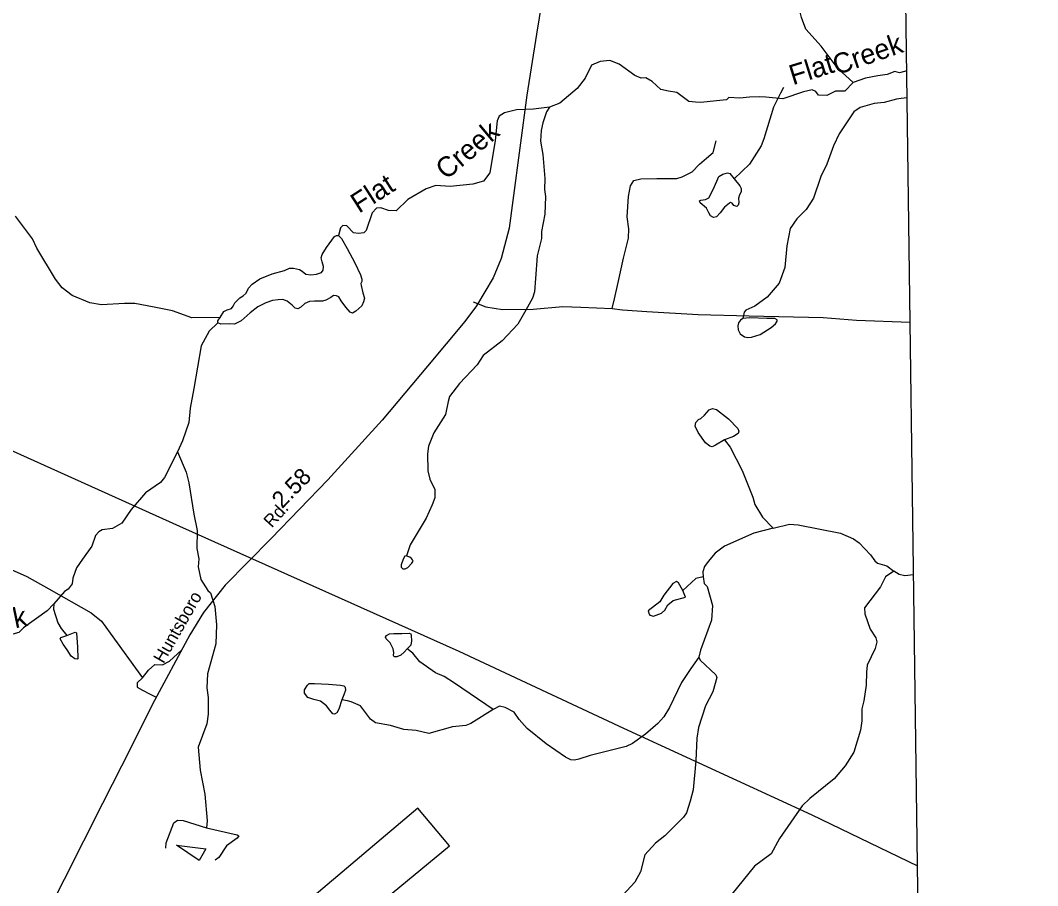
# Model space of a CAD drawing. Extents: x 2056842 to 2160602, y 826753 to 1016856.
# Drawn here: x 2137510 to 2145104, y 951923 to 958381 of the extents above; entities that cross this region are included whole.
import ezdxf

# ---------------------------------------------------------------- set-up
doc = ezdxf.new("R2010")
doc.units = 0
for name, color, linetype in [('Exist Aviation Commercial or Municipal Perimeter Paved', 7, 'Continuous'), ('Exist Boundary Political CountyLine', 7, 'Continuous'), ('Exist Hydrographic Creek Single Shore', 7, 'Continuous'), ('Exist Hydrographic Creek Single Shore Label', 7, 'Continuous'), ('Exist Hydrographic Misc Water Feature', 7, 'Continuous'), ('Exist Hydrographic Pond Under 1500 Sq Ft', 7, 'Continuous'), ('Exist Road Non-System Type 51', 7, 'Continuous'), ('Exist Road Secondary Mileage Hundredths English Label', 7, 'Continuous'), ('Exist Road Secondary Type 51 Attributed', 7, 'Continuous'), ('Exist Road Secondary Type 51 Label', 7, 'Continuous'), ('Exist Utilities Electrical Transmission Line', 7, 'Continuous')]:
    doc.layers.add(name, color=color, linetype=linetype)

msp = doc.modelspace()

# ---------------------------------------------------------------- linework, layer by layer
at = {"layer": 'Exist Aviation Commercial or Municipal Perimeter Paved'}
msp.add_lwpolyline([(2139510.7, 950889.9), (2139714.4, 951045.1), (2139576.8, 951251), (2139471.2, 951174.6), (2139443.1, 951172.4), (2140713.7, 952219.2), (2140477.2, 952500.8), (2137492.8, 949977.9), (2136348.1, 949104.6), (2136513, 948997.9), (2136833.2, 949318.1), (2136988.4, 949259.9), (2137948.8, 949977.9), (2139391.2, 951156.2), (2139399.4, 951136.3), (2139395.5, 951112.1), (2139083.9, 950831.7), (2139219.7, 950666.7)], dxfattribs=at)
at = {"layer": 'Exist Boundary Political CountyLine'}
msp.add_lwpolyline([(2145103.8, 885848.8), (2143763, 984829.3)], dxfattribs=at)
at = {"layer": 'Exist Hydrographic Creek Single Shore'}
for points in [[(2143727.2, 957917.8), (2143615.9, 958019.1), (2143487.8, 958187.1), (2143373.5, 958314), (2143340.6, 958403.1), (2143305.7, 958545.1), (2143248.6, 958642), (2143231.2, 958694.3), (2143234.1, 958843.5), (2143215.7, 959142.8), (2143217.6, 959192.4)], [(2143075.2, 957807.5), (2143024.4, 957811.1), (2142951.9, 957807.5), (2142880.6, 957799), (2142799, 957806.3), (2142780.9, 957787), (2142705.9, 957779.7), (2142589.9, 957767.6), (2142548.6, 957770.7), (2142499.2, 957775.5), (2142410.5, 957842.6), (2142348.8, 957852.3), (2142292, 957865.6), (2142225.5, 957924.8), (2142179.3, 957952.6), (2142144.6, 957949), (2142097.4, 957969.6), (2141981, 958053.6), (2141911, 958081.3), (2141837, 958075), (2141773.1, 958046.8), (2141725.5, 957948.4), (2141665.8, 957872.2), (2141536.5, 957761.7), (2141460.5, 957733.4)], [(2144126.4, 958004.7), (2144098.8, 957996.2), (2144071.8, 957989.5), (2144037.9, 958000.2), (2143981.6, 957976.8), (2143910.3, 957965.9), (2143818.4, 957950.2), (2143727.2, 957917.8)], [(2143727.2, 957917.8), (2143664.3, 957853.5), (2143595.5, 957852.3), (2143529, 957819.6), (2143467.3, 957822), (2143448, 957851.1), (2143421.4, 957863.1), (2143356.2, 957847.4), (2143202.1, 957794.2), (2143075.2, 957807.5)], [(2144129.1, 957802.3), (2144085.1, 957798.6), (2144050, 957792.9), (2143958.4, 957768.5), (2143882.3, 957760.1), (2143778.5, 957731.7), (2143732.6, 957697.6), (2143623.3, 957533), (2143579.8, 957444.9), (2143530.2, 957306.7), (2143484.7, 957216.4), (2143430, 957052.7), (2143374.8, 956969.4), (2143305.6, 956899.6), (2143257.2, 956827), (2143232, 956697.1), (2143215.6, 956535.9), (2143174.9, 956420.7), (2143083.9, 956314.1), (2142991.9, 956247.6), (2142925.1, 956217.6), (2142912.5, 956203.1), (2142903.8, 956156.6)], [(2141460.5, 957733.4), (2141340.7, 957718.8), (2141212.7, 957714.3), (2141122.9, 957689.9), (2141085.1, 957664.9), (2141069.6, 957632), (2141054.1, 957484.7), (2141015.4, 957242.5), (2140967, 957180.5), (2140887.6, 957157.3), (2140717.2, 957141.8), (2140610.6, 957147.6), (2140539, 957124.4), (2140403.4, 957044.9), (2140315.2, 956958.7), (2140259.1, 956961.6), (2140200, 956981), (2140168.1, 956979), (2140136.1, 956945.1), (2140090.6, 956813.4), (2140074.1, 956795), (2140033.5, 956790.1), (2139995.7, 956795), (2139946.3, 956846.3), (2139918.3, 956849.2), (2139900.8, 956833.7), (2139884.4, 956774.6)], [(2139001.8, 956164.1), (2138790.7, 956160.3), (2138645.5, 956212.6), (2138507.9, 956240.7), (2138363.5, 956268.1), (2138287.4, 956267.8), (2138115.8, 956257), (2138027.4, 956272.6), (2137895.4, 956328), (2137823, 956383.6), (2137772.8, 956449.4), (2137631.7, 956680.7), (2137599.5, 956750.6), (2137472.8, 956920)], [(2139884.4, 956774.6), (2139907.6, 956752.6), (2139948.3, 956678.9), (2140006.4, 956571.4), (2140049, 956482.3), (2140059.6, 956450.3), (2140057.7, 956430.9), (2140050.9, 956417.4), (2140052.8, 956400.9), (2140067.4, 956347.6), (2140078, 956306.9), (2140072.2, 956279.8), (2140059.6, 956250.7), (2140015.1, 956211), (2139988.9, 956196.5), (2139972.5, 956202.3), (2139940.5, 956241.1), (2139904.7, 956286.6), (2139886.3, 956316.6), (2139869.8, 956325.3), (2139847.6, 956326.3), (2139827.2, 956313.7), (2139790.4, 956291.4), (2139766.2, 956285.6), (2139706.2, 956284.6), (2139667.5, 956282.3), (2139632.6, 956266.8), (2139603.6, 956240.7), (2139582.3, 956229), (2139561, 956233.9), (2139538.7, 956254.2), (2139501.9, 956286.2), (2139470.4, 956296.9), (2139434.5, 956295.9), (2139391.9, 956289.1), (2139343.5, 956273.6), (2139281.5, 956242.6), (2139226.4, 956199), (2139157.6, 956138.9), (2139109.2, 956113.8), (2139071.4, 956115.7), (2139006.6, 956113.8), (2138984.4, 956123.4)], [(2139001.8, 956164.1), (2139029.8, 956206.8), (2139054, 956221.3), (2139085, 956231), (2139099.5, 956247.4), (2139111.1, 956272.6), (2139147, 956310.4), (2139173.1, 956324), (2139196.3, 956344.3), (2139212.8, 956382.1), (2139239.9, 956411.2), (2139297, 956450.9), (2139389, 956488.7), (2139481, 956514.8), (2139518.8, 956530.3), (2139548.8, 956531.3), (2139592.4, 956522.6), (2139613.7, 956508), (2139641.7, 956486.7), (2139678.5, 956481.9), (2139721.1, 956485.8), (2139757, 956499.3), (2139771.5, 956517.7), (2139773.4, 956542.9), (2139762.8, 956578.8), (2139756.4, 956609.4), (2139762.2, 956633.6), (2139794.1, 956685.9), (2139854.2, 956767.3), (2139870.6, 956776), (2139884.4, 956774.6)], [(2138984.4, 956123.4), (2138918.6, 956061.4), (2138860.5, 955952.9), (2138805.9, 955634), (2138776.6, 955486), (2138766.9, 955379.9), (2138719.7, 955241.7), (2138681.9, 955159.5)], [(2138681.9, 955159.5), (2138586.7, 954969.2), (2138555.1, 954931.2), (2138443.2, 954854.7), (2138337.9, 954730.3), (2138266.2, 954627.8), (2138196.5, 954589.5), (2138120.5, 954577.3), (2138096.6, 954563.1), (2138070.7, 954535), (2138043.2, 954456.9), (2137973.5, 954358.6), (2137929.9, 954294.5), (2137902, 954218.3), (2137896.2, 954174.5), (2137866.5, 954136), (2137840.6, 954118.2), (2137758.9, 954025.7)], [(2143129.9, 954591.1), (2142986, 954554.6), (2142766.6, 954457.6), (2142696.7, 954405.3), (2142645, 954343.1), (2142617.3, 954304.9), (2142605.4, 954264.9), (2142607.5, 954228.9)], [(2143129.9, 954591.1), (2143251.7, 954621.6), (2143315.7, 954615.9), (2143631.9, 954553.3), (2143730.3, 954511.7), (2143770.3, 954481.9), (2143856.9, 954392.3), (2143888.8, 954346.4), (2143908.9, 954328.5), (2143977, 954308.8), (2144029.3, 954269)], [(2144029.3, 954269), (2143969.2, 954228.7), (2143931.7, 954152.7), (2143810.5, 953996.2), (2143812.6, 953952.1), (2143853, 953838.3), (2143895.2, 953772.5), (2143903.6, 953742.6), (2143891.7, 953692.5), (2143832.2, 953568.3), (2143826.5, 953516.3), (2143824.9, 953420.3), (2143807.4, 953302.2), (2143791.8, 953242.1), (2143792.1, 953154.2), (2143782.2, 953082.2), (2143730.9, 952920), (2143667.6, 952817.7), (2143586, 952721.3), (2143402.5, 952572.5), (2143346.7, 952518.3), (2143177.9, 952273.7), (2143114.6, 952161.4), (2142988.9, 952068.8), (2142821.7, 951858.1)], [(2142607.5, 954228.9), (2142613.8, 954177), (2142635.8, 954155), (2142676.6, 954013.2), (2142669, 953905.2), (2142588, 953680.9), (2142574.2, 953628.9)], [(2137758.9, 954025.7), (2137709.3, 953973.6), (2137533.7, 953846.7), (2137497.9, 953812.7), (2137420, 953790.3), (2137280.2, 953771.6), (2137208.3, 953755.4), (2137108.1, 953750.9), (2137060.2, 953764.7), (2136984.2, 953772.5), (2136940.2, 953786.2)], [(2141040.1, 953238.2), (2140751.3, 953434.9), (2140673, 953482.7), (2140609, 953512.3), (2140492.6, 953593.8), (2140440.3, 953657.6), (2140396.8, 953690.9)], [(2142574.2, 953628.9), (2142514.6, 953542.5), (2142445.1, 953438.4), (2142355.7, 953252), (2142314, 953181.7), (2142268.3, 953133.6), (2142176.9, 953053.2), (2142079, 952984.8), (2142031.1, 952962.5), (2141763.5, 952895.4), (2141679.6, 952867.1), (2141647.6, 952858.9), (2141619.5, 952862.8), (2141579.5, 952882.6), (2141435, 952982), (2141292.5, 953095.4), (2141232.2, 953163.1), (2141196.1, 953216.9), (2141130.1, 953252.6), (2141086, 953262.4), (2141040.1, 953238.2)], [(2142574.2, 953628.9), (2142584.3, 953604.9), (2142700.8, 953497.4), (2142708.8, 953475.5), (2142679.2, 953369.4), (2142623.7, 953265.1), (2142572.4, 953103.6), (2142559.8, 953023.7), (2142552.2, 952853.9), (2142533.2, 952638.5), (2142510.7, 952552.6), (2142483.2, 952466.5), (2142459.2, 952434.5), (2142322, 952295.9), (2142250.3, 952239.6), (2142172.6, 952153.3), (2142139.3, 952027.2), (2142097.5, 951949), (2141856.8, 951690)], [(2141040.1, 953238.2), (2140872.5, 953133.4), (2140836.4, 953117.4), (2140736.8, 953108.9), (2140559, 953058.2), (2140464.7, 953079.7), (2140372.8, 953087.3), (2140272.7, 953118.9), (2140160.6, 953138.4), (2140124.5, 953164.3), (2140048, 953264), (2139978.1, 953293.6), (2139952, 953302.5), (2139910.2, 953310.1)]]:
    msp.add_lwpolyline(points, dxfattribs=at)
at = {"layer": 'Exist Hydrographic Misc Water Feature'}
for points in [[(2143207.8, 957881), (2143183.6, 957836.4), (2143132.5, 957732.7), (2143059.3, 957496.3), (2143039.5, 957444.2), (2142952.3, 957307.9), (2142838.8, 957197.4)], [(2141460.8, 957733.6), (2141436.8, 957697.4), (2141409.3, 957615.3), (2141397.5, 957559.3), (2141393.8, 957479.3), (2141410.2, 957379.4), (2141424.9, 957201.4), (2141423.5, 957117.5), (2141429.9, 957065.4), (2141426.2, 956933.5), (2141400.7, 956805.4), (2141400.9, 956753.4), (2141367.5, 956623.2), (2141356.2, 956455.2), (2141348.9, 956355.2), (2141333.1, 956307.1), (2141283.4, 956219), (2141223.8, 956114.7), (2141106.5, 955990.2), (2140963.6, 955879.6), (2140919.1, 955809.4), (2140787.4, 955670.9), (2140714, 955572.5), (2140702.3, 955536.5), (2140682.4, 955440.4), (2140595.3, 955302.1), (2140555.5, 955201.9), (2140549.8, 955145.8), (2140550.6, 955017.9), (2140566.8, 954956), (2140604.9, 954880.1), (2140603.3, 954816.1), (2140583.6, 954766.1), (2140538.4, 954666.8), (2140420.8, 954465.4), (2140391.5, 954384.2)], [(2142838.8, 957197.4), (2142880.6, 957145.7), (2142891.2, 957126.3), (2142891.2, 957102.1), (2142877.7, 957079.8), (2142869.9, 957053.6), (2142872.8, 957019.7), (2142869, 957001.3), (2142858.3, 956992.6), (2142836, 956999.4), (2142822.5, 957015.9), (2142811.8, 957021.7), (2142803.1, 957016.8), (2142767.3, 956986.8), (2142733.4, 956944.2), (2142705.3, 956914.1), (2142683.1, 956910.3), (2142661.8, 956920.9), (2142649.2, 956943.2), (2142630.8, 956978.1), (2142583.3, 957018.8), (2142580.4, 957033.3), (2142589.1, 957040.1), (2142624, 957043), (2142650.1, 957057.5), (2142685, 957124.4), (2142723.7, 957216.4), (2142754.7, 957233.8), (2142789.6, 957243.5), (2142807, 957237.7), (2142838.8, 957197.4)], [(2138984.4, 956123.4), (2138984.3, 956138.9), (2139001.8, 956164.1)], [(2142903.8, 956156.6), (2142884.4, 956144), (2142870.9, 956122.7), (2142865.1, 956101.4), (2142868, 956071.3), (2142882.5, 956041.3), (2142914.5, 956020), (2142940.6, 956014.2), (2142967.7, 956016.1), (2143032.6, 956036.5), (2143113.9, 956088.8), (2143147.8, 956115.9), (2143160.4, 956135.3), (2143158.5, 956145), (2143141, 956154.6), (2143081, 956154.6), (2142954.2, 956160.5), (2142903.8, 956156.6)], [(2142766.2, 955249.7), (2142697.8, 955209.2), (2142675, 955199), (2142657.3, 955204.1), (2142624.4, 955226.9), (2142569.9, 955305.5), (2142548.4, 955351.1), (2142553.4, 955380.2), (2142571.2, 955401.8), (2142588.9, 955409.4), (2142616.8, 955433.5), (2142652.2, 955475.3), (2142677.6, 955482.9), (2142705.4, 955476.6), (2142795.4, 955408.1), (2142865, 955334.6), (2142873.9, 955314.3), (2142868.8, 955297.9), (2142832.1, 955275.1), (2142766.2, 955249.7)], [(2142766.2, 955249.7), (2142809.2, 955195.7), (2142898, 955022), (2142977, 954822.4), (2142993.2, 954766.5), (2143049.6, 954672.8), (2143129.9, 954591.1)], [(2138682, 955159.8), (2138746.7, 955008), (2138767, 954928.2), (2138806, 954694.3), (2138828.6, 954572.5), (2138827.3, 954438.5), (2138841.5, 954362.5), (2138837.8, 954302.6), (2138858.3, 954208.6), (2138908.5, 954126.8), (2138928.4, 954109), (2138961, 954005.1), (2138973.5, 953869.2), (2138968.2, 953727.2), (2138932.7, 953593.1), (2138907.3, 953503), (2138901.8, 953398.9), (2138912, 953326.9), (2138912.4, 953203.1), (2138900.7, 953131), (2138837.6, 952956.7), (2138852.3, 952784.8), (2138887, 952604.9), (2138904, 952407.1), (2138900.3, 952355.1)], [(2140402.9, 954379.1), (2140391.5, 954384.2), (2140378.8, 954381.6), (2140368.7, 954360.1), (2140353.5, 954318.3), (2140353.5, 954300.5), (2140366.1, 954287.8), (2140382.6, 954286.6), (2140402.9, 954296.7), (2140432, 954330.9), (2140440.9, 954344.9), (2140438.3, 954353.7), (2140430.7, 954365.1), (2140416.8, 954374), (2140402.9, 954379.1)], [(2144177.3, 954242.8), (2144113.2, 954235.4), (2144069.3, 954245.2), (2144029.3, 954269)], [(2142454.1, 954126.3), (2142423.7, 954184), (2142407.7, 954194), (2142379.9, 954177.9), (2142314.2, 954091.7), (2142284.5, 954041.5), (2142196.7, 953973.1), (2142202.7, 953949.2)], [(2142607.5, 954228.9), (2142551.5, 954214.7), (2142454.1, 954126.3)], [(2142342.5, 954019.8), (2142382.3, 954052), (2142474.2, 954076.3), (2142454.1, 954126.3)], [(2137759, 954025.9), (2137757.4, 953985.9), (2137789.8, 953884), (2137813.8, 953842.1), (2137856, 953790.3)], [(2142202.7, 953949.2), (2142208.8, 953941.1), (2142236.7, 953935.3), (2142296.8, 953957.6), (2142320.8, 953979.7), (2142342.5, 954019.8)], [(2137856, 953790.3), (2137917.9, 953814.5), (2137930, 953810.6), (2137936.6, 953702.7)], [(2137860.5, 953682.4), (2137828.3, 953726.2), (2137808.2, 953766.1), (2137812.3, 953774.1), (2137856, 953790.3)], [(2140396.8, 953690.9), (2140374, 953665.6), (2140349.9, 953642.8), (2140320.8, 953631.4), (2140300.5, 953630.1), (2140295.5, 953640.3), (2140296.7, 953661.8), (2140291.7, 953689.7), (2140270.1, 953735.3), (2140239.7, 953764.5), (2140234.7, 953778.4), (2140242.3, 953789.8), (2140266.3, 953802.5), (2140298, 953805), (2140356.3, 953803.7), (2140412, 953806.3), (2140424.7, 953801.2), (2140427.2, 953789.8), (2140429.7, 953750.5), (2140425.9, 953718.8), (2140406.9, 953699.8), (2140396.8, 953690.9)], [(2137936.6, 953702.7), (2137938.8, 953616.7), (2137932.7, 953612.7), (2137916.7, 953614.6), (2137888.8, 953634.5), (2137860.5, 953682.4)], [(2139910.2, 953310.1), (2139887.4, 953240.4), (2139873.5, 953213.8), (2139854.5, 953202.4), (2139841.8, 953206.2), (2139820.3, 953232.8), (2139794.9, 953265.8), (2139750.6, 953298.7), (2139701.2, 953312.7), (2139655.6, 953327.9), (2139631.5, 953359.6), (2139631.5, 953383.6), (2139653.1, 953420.4), (2139667, 953430.5), (2139706.3, 953430.5), (2139808.9, 953426.7), (2139898.8, 953419.1), (2139925.4, 953415.3), (2139934.2, 953405.2), (2139936.8, 953381.1), (2139924.1, 953346.9), (2139910.2, 953310.1)], [(2138596.9, 952203.7), (2138598.7, 952241.8), (2138656.1, 952392), (2138684, 952412.2), (2138724, 952408.3), (2138900.3, 952355.1)], [(2138900.3, 952355.1), (2139128.3, 952302.1), (2139140.4, 952294.1), (2139128.6, 952278.1), (2139048.8, 952219.7), (2138991, 952133.4), (2138965.3, 952113.4)]]:
    msp.add_lwpolyline(points, dxfattribs=at)
at = {"layer": 'Exist Hydrographic Pond Under 1500 Sq Ft'}
msp.add_lwpolyline([(2138844.4, 952110.2), (2138675.6, 952225), (2138894, 952197.3), (2138844.4, 952110.2)], dxfattribs=at)
at = {"layer": 'Exist Road Non-System Type 51'}
for points in [[(2141928.5, 956229.7), (2141946.1, 956301.7), (2141971.7, 956423.3), (2142013.3, 956607.3), (2142048.3, 956755.4), (2142053.1, 956824.2), (2142040.3, 956913.8), (2142048.3, 957067.4), (2142063.9, 957144.7), (2142089.5, 957186.4), (2142140.6, 957197.6), (2142260.6, 957200.8), (2142410.9, 957200.8), (2142450.9, 957212), (2142524.4, 957250.4), (2142580.4, 957306.4), (2142631.5, 957351.2), (2142681.1, 957394.4), (2142705.1, 957480.8)], [(2140889.9, 956280.9), (2140984.3, 956242.5), (2141109, 956223.3), (2141337.7, 956224.9), (2141558.3, 956244.1), (2141694.2, 956239.3), (2141928.5, 956229.7)], [(2141928.5, 956229.7), (2142005.3, 956220.1), (2142186, 956207.3), (2142570.6, 956185.7), (2142951.1, 956176.1), (2143503.6, 956162.5), (2143752.3, 956144.1), (2144151.8, 956129.2)], [(2135610.5, 954562.5), (2135710.4, 954595.5), (2136089.4, 954705.9), (2136389.5, 954793.5), (2136450.2, 954798.3), (2136495, 954777.5), (2136738.1, 954652.7), (2137087.7, 954456.4), (2137348.3, 954322), (2137558.8, 954231.2), (2137722, 954138.4), (2138039.5, 953958), (2138116.3, 953895.6), (2138180.2, 953807.6), (2138420.9, 953474)], [(2138420.9, 953474), (2138465.7, 953531.6), (2138513.6, 953573.2), (2138571.2, 953571.6), (2138624, 953598.8), (2138713, 953680.3)], [(2138420.9, 953474), (2138382.5, 953435.6), (2138382.5, 953403.6), (2138420.9, 953381.2), (2138478.5, 953352.3), (2138524.2, 953329.4)]]:
    msp.add_lwpolyline(points, dxfattribs=at)
at = {"layer": 'Exist Road Secondary Type 51 Attributed'}
msp.add_lwpolyline([(2141402.9, 958521), (2141362.9, 958277.8), (2141291.2, 957822.7), (2141187.3, 957036.7), (2141158.8, 956829.8), (2141099.7, 956604.2), (2141038.9, 956458.6), (2140914.2, 956250.5), (2140826.7, 956133), (2140548.5, 955800.2), (2140210, 955396.1), (2139803.9, 954952.1), (2139381.9, 954514.4), (2139038.8, 954165), (2138877.3, 953961.8), (2138774.9, 953795.4), (2138494.2, 953273.6), (2138337.5, 952956.7), (2138122.1, 952536.8), (2137693.9, 951687.1)], dxfattribs=at)
at = {"layer": 'Exist Utilities Electrical Transmission Line'}
msp.add_lwpolyline([(2091732.8, 968549.5), (2097404.8, 967209.2), (2100661.2, 966421.5), (2103167.1, 965833.4), (2103789.5, 965695.2), (2107197.9, 964886), (2108995.3, 964445.7), (2109355.4, 964364.8), (2110462.9, 963946.5), (2118731.6, 960849.6), (2121852.3, 960127.2), (2129456.6, 958500.6), (2132448.8, 957469.6), (2135879.1, 955892.8), (2136089.1, 955789.9), (2136598.4, 955551.4), (2138698.3, 954604.7), (2140782.1, 953673.9), (2142012.4, 953099.3), (2143419, 952451.6), (2144206.7, 952071.9)], dxfattribs=at)

# ---------------------------------------------------------------- texts
at = {"layer": 'Exist Hydrographic Creek Single Shore Label'}
for s, rotation, p in [('Creek', 19.08198, (2143604.8, 957971.2)), ('Flat', 17.32763, (2143276.6, 957896.2)), ('Creek', 39.97649, (2140688.6, 957185.5)), ('Flat', 32.58996, (2140037.7, 956937.2)), ('Creek', 11.83364, (2137045.7, 953753.4))]:
    msp.add_text(s, height=150, rotation=rotation, dxfattribs=at).set_placement(p)
at = {"layer": 'Exist Road Secondary Mileage Hundredths English Label'}
msp.add_text('2.58', height=125, rotation=45.75878, dxfattribs=at).set_placement((2139464.2, 954732))
at = {"layer": 'Exist Road Secondary Type 51 Label'}
for s, rotation, p in [('Rd.', 47.92753, (2139386.3, 954588.7)), ('Huntsboro', 60.32042, (2138579, 953574.8))]:
    msp.add_text(s, height=95, rotation=rotation, dxfattribs=at).set_placement(p)

doc.saveas('drawing.dxf')
